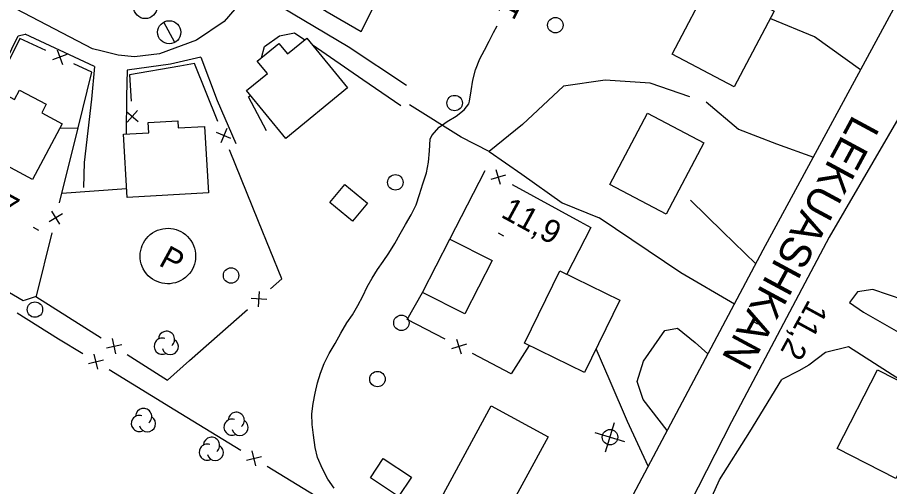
# Model space of a CAD drawing. Extents: x 219136 to 222520, y 5421589 to 5424530.
# Drawn here: x 220669 to 220781.9, y 5423573.3 to 5423634.2 of the extents above; entities that cross this region are included whole.
import ezdxf

# ---------------------------------------------------------------- set-up
doc = ezdxf.new("R2010")
doc.units = 0
for name, color, linetype in [('Level 19', 7, 'Continuous'), ('Level 2', 7, 'Continuous'), ('Level 21', 7, 'Continuous'), ('Level 22', 7, 'Continuous'), ('Level 3', 7, 'Continuous'), ('Level 31', 7, 'Continuous'), ('Level 36', 7, 'Continuous'), ('Level 37', 7, 'Continuous'), ('Level 38', 7, 'Continuous'), ('Level 44', 7, 'Continuous')]:
    doc.layers.add(name, color=color, linetype=linetype)

msp = doc.modelspace()

# ---------------------------------------------------------------- linework, layer by layer
at = {"layer": 'Level 19'}
for points in [[(220719.35, 5423625.33), (220711.8, 5423630.34), (220701.66, 5423636.36), (220703.08, 5423638.66), (220709.05, 5423634.89), (220713.48, 5423632.33), (220715.9, 5423637.16), (220705.21, 5423643.96)], [(220778.1, 5423627.35), (220778.1, 5423627.35), (220772.13, 5423631.65), (220766.49, 5423633.96)], [(220665.72, 5423625.05), (220669.04, 5423631.76), (220669.96, 5423631.99)], [(220700.56, 5423628.93), (220700.94, 5423630.37), (220702.89, 5423631.76), (220704.85, 5423632.18), (220706.18, 5423631.27)], [(220707.1, 5423630.64), (220713.69, 5423626.13), (220718.6, 5423622.76)], [(220692.72, 5423629.01), (220694.82, 5423623.4), (220697.24, 5423617.8)], [(220678.96, 5423627.8), (220678.55, 5423623.57), (220677.62, 5423615.36), (220677.53, 5423612.1)], [(220683.17, 5423627.32), (220683.09, 5423623.91), (220683.04, 5423619.06)], [(220701.2, 5423619.47), (220698.88, 5423623.87), (220699.12, 5423624.05)], [(220758.14, 5423623.2), (220762.3, 5423619.66), (220767.25, 5423617.76), (220772, 5423616.05)], [(220764.55, 5423602.21), (220764.54, 5423602.22), (220760.29, 5423606.36), (220756.08, 5423610.47)], [(220761.78, 5423597), (220754.85, 5423601.04), (220744.27, 5423608.19)], [(220790.9, 5423597.43), (220788.99, 5423594.56), (220783.77, 5423597.51), (220779.69, 5423598.91), (220777.7, 5423598.58), (220776.67, 5423597.2), (220778.49, 5423595.94), (220783.92, 5423592.85), (220786.16, 5423591.64), (220783.26, 5423587.16), (220776.55, 5423591.46), (220773.56, 5423590.72), (220771.4, 5423589.1), (220770.1, 5423588.37), (220767.94, 5423587.22)], [(220753.08, 5423580.61), (220753.08, 5423580.62), (220749.97, 5423584.62), (220749.2, 5423586.96), (220750, 5423589.59), (220752.76, 5423593.58), (220754.4, 5423593.89), (220756.68, 5423592), (220758.36, 5423590.57), (220758.36, 5423590.57)], [(220750.63, 5423576), (220747.93, 5423581.78), (220745.7, 5423587.03), (220743.88, 5423591.2)]]:
    msp.add_lwpolyline(points, dxfattribs=at)
at = {"layer": 'Level 2'}
msp.add_lwpolyline([(220709.98, 5423573.12), (220709.16, 5423574.29), (220708.46, 5423575.66), (220707.82, 5423577.1), (220707.52, 5423578.43), (220707.3, 5423579.99), (220707.13, 5423581.39), (220707.09, 5423582.77), (220707.26, 5423584.12), (220707.52, 5423585.47), (220707.83, 5423586.8), (220708.21, 5423588.06), (220708.67, 5423589.31), (220709.3, 5423590.58), (220710.09, 5423591.91), (220710.83, 5423593.25), (220711.62, 5423594.57), (220712.36, 5423595.62), (220713.04, 5423596.81), (220713.66, 5423598.04), (220714.26, 5423599.24), (220714.89, 5423600.38), (220715.56, 5423601.48), (220716.31, 5423602.53), (220717.04, 5423603.59), (220717.83, 5423604.86), (220718.52, 5423606.1), (220719.2, 5423607.33), (220719.94, 5423608.57), (220720.58, 5423609.87), (220721.03, 5423611.22), (220721.45, 5423612.6), (220721.91, 5423614.03), (220722.17, 5423615.39), (220722.3, 5423616.87), (220722.4, 5423618.38), (220722.6, 5423618.86), (220723.54, 5423619.94), (220724.58, 5423620.67), (220725.76, 5423621.37), (220726.81, 5423622.17), (220727.4, 5423622.97), (220727.5, 5423623.29), (220727.7, 5423624.65), (220727.92, 5423626.02), (220728.28, 5423627.36), (220728.84, 5423628.78), (220729.44, 5423629.93), (220730.04, 5423631.08), (220730.61, 5423632.22), (220731.07, 5423633.06)], dxfattribs=at)
at = {"layer": 'Level 21'}
for points in [[(220847.05, 5423738.17), (220832.84, 5423710.89), (220820.15, 5423687.31), (220791.3, 5423635.35), (220774.04, 5423605.67), (220761.4, 5423581.73), (220746.34, 5423552.17)], [(220802, 5423680.11), (220800.96, 5423683.18), (220800.01, 5423684.27), (220798.11, 5423685.47), (220757.72, 5423706.74), (220744.58, 5423713.57), (220742.85, 5423713.77), (220741.02, 5423713.4), (220739.43, 5423712.6), (220738.05, 5423711.53), (220737.2, 5423709.97), (220720.08, 5423677.36), (220698.75, 5423637.17), (220695.73, 5423633.62), (220692.16, 5423631.21), (220687.35, 5423629.45), (220684.13, 5423629.04), (220682, 5423629.28), (220679.93, 5423629.8), (220678.67, 5423630.1), (220634.34, 5423653.3), (220590.27, 5423676.88)], [(220739.72, 5423555.43), (220765.52, 5423604.05), (220792.26, 5423653.55), (220798.63, 5423665.38), (220801.77, 5423672.83), (220802.4, 5423677.7), (220802, 5423680.11)], [(220678.96, 5423627.8), (220669.96, 5423631.99)], [(220692.72, 5423629.01), (220688.79, 5423628.11), (220683.17, 5423627.32)], [(220756.96, 5423567.76), (220759.86, 5423574.24), (220763.77, 5423580.42), (220767.94, 5423587.22)]]:
    msp.add_lwpolyline(points, dxfattribs=at)
at = {"layer": 'Level 22'}
for points in [[(220756.02, 5423623.86), (220750.87, 5423625.62), (220745.06, 5423626.01), (220739.64, 5423625.23), (220734.33, 5423620.27), (220730.04, 5423616.78), (220726.42, 5423618.63), (220719.74, 5423622.82)], [(220730.04, 5423616.78), (220734.28, 5423613.83), (220739.5, 5423610.14), (220744.27, 5423608.19)]]:
    msp.add_lwpolyline(points, dxfattribs=at)
at = {"layer": 'Level 3'}
for p, q in [((220670.99, 5423606.97), (220671.68, 5423606.59)), ((220731.2, 5423606.23), (220731.9, 5423605.85)), ((220764.09, 5423594.84), (220764.79, 5423594.46))]:
    msp.add_line(p, q, dxfattribs=at)
at = {"layer": 'Level 31'}
for points in [[(220766.92, 5423634.99), (220761.77, 5423625.17), (220753.71, 5423629.41), (220758.86, 5423639.22)], [(220711.7, 5423625.02), (220703.7, 5423618.47), (220698.62, 5423624.67), (220701.32, 5423626.88), (220700.01, 5423628.48), (220702.8, 5423630.77), (220703.91, 5423629.42), (220706.42, 5423631.47)], [(220670.91, 5423613.16), (220661.81, 5423618.02), (220665.59, 5423625.12), (220668.6, 5423623.51), (220669.25, 5423624.74), (220672.7, 5423622.9), (220672.11, 5423621.79), (220674.76, 5423620.38)], [(220757.83, 5423617.91), (220752.95, 5423608.64), (220745.64, 5423612.49), (220750.51, 5423621.76)], [(220693.68, 5423611.43), (220683.15, 5423610.83), (220682.69, 5423619.04), (220685.96, 5423619.22), (220685.89, 5423620.52), (220689.74, 5423620.74), (220689.79, 5423619.85), (220693.19, 5423620.04)], [(220712.34, 5423607.75), (220709.41, 5423610.18), (220711.34, 5423612.5), (220714.27, 5423610.08)], [(220721.41, 5423598.51), (220724.93, 5423605.42), (220730.4, 5423602.64), (220726.88, 5423595.73)], [(220746.96, 5423597.51), (220742.38, 5423588.14), (220734.6, 5423591.94), (220739.18, 5423601.31)], [(220775.08, 5423578.26), (220780.3, 5423588.48), (220784.78, 5423586.19), (220785.65, 5423587.91), (220788.76, 5423586.32), (220782.67, 5423574.39)], [(220723.84, 5423571.92), (220730.3, 5423583.8), (220737.69, 5423579.78), (220732.16, 5423569.62), (220727.46, 5423572.17), (220726.53, 5423570.46)], [(220718.31, 5423572.06), (220714.67, 5423574.47), (220716.33, 5423576.98), (220719.97, 5423574.56)]]:
    msp.add_lwpolyline(points, close=True, dxfattribs=at)
at = {"layer": 'Level 36'}
for p, q in [((220689.32, 5423630.89), (220687.92, 5423633.55)), ((220745.09, 5423577.84), (220746.26, 5423581.65)), ((220747.58, 5423579.16), (220743.77, 5423580.33))]:
    msp.add_line(p, q, dxfattribs=at)
for centre, radius in [((220685.52, 5423635.51), 1.5), ((220688.61, 5423632.23), 1.5), ((220738.6, 5423633.15), 1), ((220725.56, 5423623.06), 1), ((220717.89, 5423612.78), 1), ((220696.62, 5423600.71), 1), ((220671.23, 5423596.29), 1), ((220718.67, 5423594.57), 1), ((220715.57, 5423587.28), 1), ((220745.68, 5423579.75), 1)]:
    msp.add_circle(centre, radius, dxfattribs=at)
at = {"layer": 'Level 37'}
for p, q in [((220675.38, 5423629.35), (220673.5, 5423628.67)), ((220674.1, 5423629.95), (220674.78, 5423628.06)), ((220683.09, 5423621.98), (220684.6, 5423620.67)), ((220683.19, 5423620.57), (220684.5, 5423622.08)), ((220696.59, 5423618.45), (220694.74, 5423619.23)), ((220696.06, 5423619.76), (220695.28, 5423617.91)), ((220731.52, 5423612.5), (220730.96, 5423614.42)), ((220730.28, 5423613.18), (220732.21, 5423613.74)), ((220674.47, 5423607.34), (220673.43, 5423609.05)), ((220674.81, 5423608.71), (220673.09, 5423607.68)), ((220700.17, 5423596.65), (220700.29, 5423598.65)), ((220701.23, 5423597.59), (220699.23, 5423597.71)), ((220681.71, 5423590.57), (220681.27, 5423592.52)), ((220727.08, 5423591.81), (220725.16, 5423591.21)), ((220725.82, 5423592.46), (220726.42, 5423590.55)), ((220680.51, 5423591.33), (220682.47, 5423591.77)), ((220678.15, 5423589.31), (220680.1, 5423589.78)), ((220679.36, 5423588.57), (220678.89, 5423590.52)), ((220698.63, 5423576.79), (220700.57, 5423577.26)), ((220699.83, 5423576.05), (220699.37, 5423578))]:
    msp.add_line(p, q, dxfattribs=at)
for points in [[(220672.63, 5423629.86), (220669.28, 5423631.43), (220666.46, 5423625.8)], [(220676.81, 5423619.85), (220678.58, 5423627.06), (220676.25, 5423628.16)], [(220694.91, 5423620.69), (220691.87, 5423628.17), (220689.97, 5423627.84)], [(220689.97, 5423627.84), (220683.46, 5423626.7), (220683.7, 5423623.32)], [(220674.43, 5423610.14), (220676.81, 5423619.85)], [(220676.8, 5423619.8), (220674.44, 5423619.78)], [(220700.19, 5423607.72), (220696.42, 5423616.98)], [(220724.93, 5423605.42), (220729.53, 5423614.3)], [(220733, 5423612.5), (220741.77, 5423607.69)], [(220674.73, 5423611.37), (220683.09, 5423611.98)], [(220701.73, 5423598.98), (220703.21, 5423600.29), (220700.19, 5423607.72)], [(220741.77, 5423607.69), (220743.19, 5423606.91), (220740.1, 5423600.86)], [(220670.01, 5423597.55), (220671.45, 5423598.01), (220673.47, 5423606.25)], [(220661.35, 5423602.36), (220669.72, 5423597.46), (220670.01, 5423597.55)], [(220671.36, 5423597.98), (220679.8, 5423592.62)], [(220724.35, 5423592.44), (220719.43, 5423595.01), (220721.41, 5423598.51)], [(220691.25, 5423589.69), (220698.74, 5423596.32)], [(220668.93, 5423595.88), (220674.28, 5423592.51), (220677.42, 5423590.59)], [(220735.2, 5423591.65), (220732.9, 5423587.96), (220727.89, 5423590.58)], [(220683.18, 5423590.48), (220688.4, 5423587.16), (220691.25, 5423589.69)], [(220680.83, 5423588.5), (220689.36, 5423583.29)], [(220689.36, 5423583.29), (220697.89, 5423578.07)], [(220701.31, 5423575.98), (220709.84, 5423570.77)]]:
    msp.add_lwpolyline(points, dxfattribs=at)
at = {"layer": 'Level 38'}
msp.add_ellipse((220688.44, 5423603.23), major_axis=(-1.68, 3.18), ratio=0.999997, dxfattribs=at)
at = {"layer": 'Level 44'}
for centre, start, end in [((220688.26, 5423592.43), 310.1588, 177.6158), ((220687.71, 5423591.54), 72.005, 297.6935), ((220688.75, 5423591.5), 194.8265, 57.5108), ((220685.3, 5423582.42), 310.1588, 177.6158), ((220697.29, 5423581.94), 310.1588, 177.6158), ((220684.75, 5423581.53), 72.005, 297.6935), ((220685.79, 5423581.49), 194.8265, 57.5108), ((220696.74, 5423581.05), 72.005, 297.6935), ((220697.78, 5423581.01), 194.8265, 57.5108), ((220694.09, 5423578.7), 310.1588, 177.6158), ((220693.54, 5423577.81), 72.005, 297.6935), ((220694.58, 5423577.77), 194.8265, 57.5108)]:
    msp.add_arc(centre, 1.05, start, end, dxfattribs=at)

# ---------------------------------------------------------------- texts
at = {"layer": 'Level 2'}
msp.add_text('12', height=3, rotation=63.1295, dxfattribs=at).set_placement((220733.18, 5423633.67))
at = {"layer": 'Level 21'}
msp.add_text('LEKUASHKAN', height=4, rotation=241.6224, dxfattribs=at).set_placement((220777.15, 5423621.67))
at = {"layer": 'Level 3'}
for s, rotation, p in [('12,7', 331.383, (220661.19, 5423611.56)), ('11,9', 331.383, (220731.42, 5423608.35)), ('11,2', 241.381, (220771.4, 5423597.7))]:
    msp.add_text(s, height=3, rotation=rotation, dxfattribs=at).set_placement(p)
at = {"layer": 'Level 38'}
msp.add_text('P', height=3, rotation=331.383, dxfattribs=at).set_placement((220687.12, 5423602.08))

doc.saveas('drawing.dxf')
